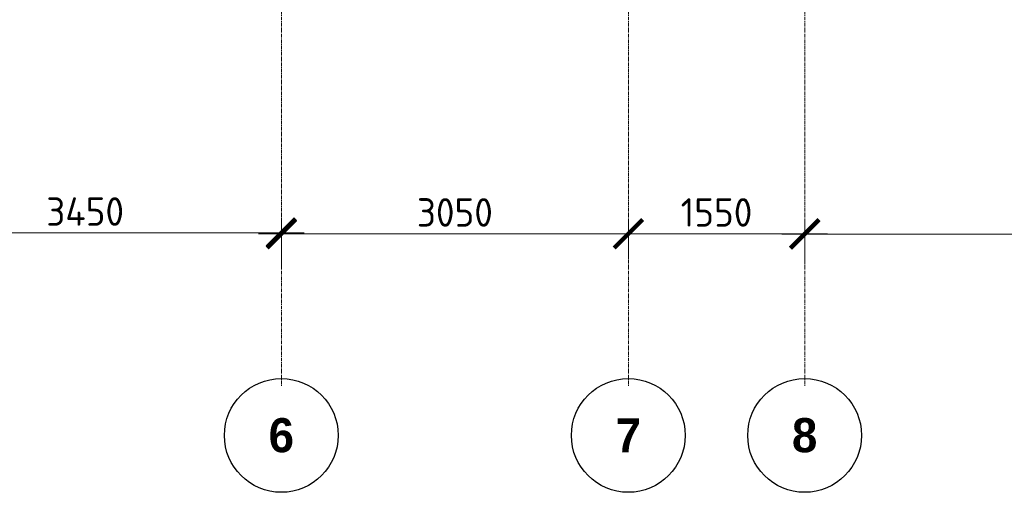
# Model space of a CAD drawing. Header units: millimetres. Extents: x 376598 to 1249954, y -318491 to -22134.
# Tile 404 of 444: x 1210495 to 1219150, y -242421 to -238267. Entities that reach past the tile are written whole.
import ezdxf

# ---------------------------------------------------------------- set-up
doc = ezdxf.new("R2010")
doc.units = ezdxf.units.MM
doc.linetypes.add('______5', pattern=[1100, 800, -100, 100, -100])
doc.linetypes.add('осевая', pattern=[50.8, 31.75, -6.35, 6.35, -6.35])
doc.layers.add('Оси', color=40, linetype='______5', lineweight=18)
doc.layers.add('РАЗМЕРЫ', color=1, linetype='Continuous', lineweight=9)
doc.styles.add('Century Gothic', font='GOTHIC.TTF')
doc.styles.add('GOST-2.304_Type-B', font='GOST_Common.ttf')
doc.dimstyles.new('СПДС', dxfattribs={"dimscale": 100, "dimtxt": 2.5, "dimasz": 2.5, "dimexe": 1.25, "dimexo": 0, "dimtad": 1, "dimdec": 0, "dimtxsty": 'GOST-2.304_Type-B', "dimblk": 'ARCHTICK', "dimcen": 2.5, "dimdle": 2, "dimadec": 0, "dimazin": 2, "dimtfac": 0.75, "dimtdec": 0, "dimtmove": 1, "dimatfit": 3, "dimfxl": 1, "dimtolj": 1, "dimarcsym": 1})

# ---------------------------------------------------------------- blocks, each defined once
blk = doc.blocks.new('NSY101')
at = {"color": 0, "linetype": 'ByBlock', "lineweight": -2}
blk.add_circle((0, 0), 50, dxfattribs=at)
blk = doc.blocks.new('_ArchTick')
at = {"color": 0, "linetype": 'ByBlock', "const_width": 0.15}
blk.add_lwpolyline([(-0.5, -0.5), (0.5, 0.5)], dxfattribs=at)
blk = doc.blocks.new('*D1384')
at = {"layer": 'DEFPOINTS', "color": 0, "lineweight": 0, "transparency": 16777216}
for p in [(491254.9, -133549.1), (487804.9, -133678.2), (491254.9, -133859)]:
    blk.add_point(p, dxfattribs=at)
at = {"layer": 'РАЗМЕРЫ', "color": 0, "lineweight": -2, "transparency": 16777216}
for p, q in [((487804.9, -133678.2), (487804.9, -133424.1)), ((491254.9, -133859), (491254.9, -133424.1)), ((487604.9, -133549.1), (491454.9, -133549.1))]:
    blk.add_line(p, q, dxfattribs=at)
at = {"layer": 'РАЗМЕРЫ', "color": 0, "lineweight": -2, "transparency": 16777216, "xscale": 250, "yscale": 250, "zscale": 250, "rotation": 180}
blk.add_blockref('_ArchTick', (487804.9, -133549.1), dxfattribs=at)
at = {"layer": 'РАЗМЕРЫ', "color": 0, "lineweight": -2, "transparency": 16777216, "xscale": 250, "yscale": 250, "zscale": 250}
blk.add_blockref('_ArchTick', (491254.9, -133549.1), dxfattribs=at)
at = {"layer": 'РАЗМЕРЫ', "color": 0, "transparency": 16777216, "insert": (489529.9, -133361.6), "char_height": 250, "attachment_point": 5, "style": 'GOST-2.304_Type-B'}
blk.add_mtext('\\A1;3450', dxfattribs=at)
blk = doc.blocks.new('*D1385')
at = {"layer": 'DEFPOINTS', "color": 0, "lineweight": 0, "transparency": 16777216}
for p in [(494304.9, -133556.8), (494304.9, -133773.7), (491254.9, -133859)]:
    blk.add_point(p, dxfattribs=at)
at = {"layer": 'РАЗМЕРЫ', "color": 0, "lineweight": -2, "transparency": 16777216}
for p, q in [((491254.9, -133859), (491254.9, -133431.8)), ((494304.9, -133773.7), (494304.9, -133431.8)), ((491054.9, -133556.8), (494504.9, -133556.8))]:
    blk.add_line(p, q, dxfattribs=at)
at = {"layer": 'РАЗМЕРЫ', "color": 0, "lineweight": -2, "transparency": 16777216, "xscale": 250, "yscale": 250, "zscale": 250, "rotation": 180}
blk.add_blockref('_ArchTick', (491254.9, -133556.8), dxfattribs=at)
at = {"layer": 'РАЗМЕРЫ', "color": 0, "lineweight": -2, "transparency": 16777216, "xscale": 250, "yscale": 250, "zscale": 250}
blk.add_blockref('_ArchTick', (494304.9, -133556.8), dxfattribs=at)
at = {"layer": 'РАЗМЕРЫ', "color": 0, "transparency": 16777216, "insert": (492779.9, -133369.3), "char_height": 250, "attachment_point": 5, "style": 'GOST-2.304_Type-B'}
blk.add_mtext('\\A1;3050', dxfattribs=at)
blk = doc.blocks.new('*D1386')
at = {"layer": 'DEFPOINTS', "color": 0, "lineweight": 0, "transparency": 16777216}
for p in [(495854.9, -133556.8), (494304.9, -133773.7), (495854.9, -133821.2)]:
    blk.add_point(p, dxfattribs=at)
at = {"layer": 'РАЗМЕРЫ', "color": 0, "lineweight": -2, "transparency": 16777216}
for p, q in [((494304.9, -133773.7), (494304.9, -133431.8)), ((495854.9, -133821.2), (495854.9, -133431.8)), ((494104.9, -133556.8), (496054.9, -133556.8))]:
    blk.add_line(p, q, dxfattribs=at)
at = {"layer": 'РАЗМЕРЫ', "color": 0, "lineweight": -2, "transparency": 16777216, "xscale": 250, "yscale": 250, "zscale": 250, "rotation": 180}
blk.add_blockref('_ArchTick', (494304.9, -133556.8), dxfattribs=at)
at = {"layer": 'РАЗМЕРЫ', "color": 0, "lineweight": -2, "transparency": 16777216, "xscale": 250, "yscale": 250, "zscale": 250}
blk.add_blockref('_ArchTick', (495854.9, -133556.8), dxfattribs=at)
at = {"layer": 'РАЗМЕРЫ', "color": 0, "transparency": 16777216, "insert": (495079.9, -133369.3), "char_height": 250, "attachment_point": 5, "style": 'GOST-2.304_Type-B'}
blk.add_mtext('\\A1;1550', dxfattribs=at)
blk = doc.blocks.new('*D1387')
at = {"layer": 'DEFPOINTS', "color": 0, "lineweight": 0, "transparency": 16777216}
for p in [(501554.9, -133560.6), (495854.9, -133821.2), (501554.9, -133840.5)]:
    blk.add_point(p, dxfattribs=at)
at = {"layer": 'РАЗМЕРЫ', "color": 0, "lineweight": -2, "transparency": 16777216}
for p, q in [((495854.9, -133821.2), (495854.9, -133435.6)), ((501554.9, -133840.5), (501554.9, -133435.6)), ((495654.9, -133560.6), (501754.9, -133560.6))]:
    blk.add_line(p, q, dxfattribs=at)
at = {"layer": 'РАЗМЕРЫ', "color": 0, "lineweight": -2, "transparency": 16777216, "xscale": 250, "yscale": 250, "zscale": 250, "rotation": 180}
blk.add_blockref('_ArchTick', (495854.9, -133560.6), dxfattribs=at)
at = {"layer": 'РАЗМЕРЫ', "color": 0, "lineweight": -2, "transparency": 16777216, "xscale": 250, "yscale": 250, "zscale": 250}
blk.add_blockref('_ArchTick', (501554.9, -133560.6), dxfattribs=at)
at = {"layer": 'РАЗМЕРЫ', "color": 0, "transparency": 16777216, "insert": (498704.9, -133373.1), "char_height": 250, "attachment_point": 5, "style": 'GOST-2.304_Type-B'}
blk.add_mtext('\\A1;5700', dxfattribs=at)
blk = doc.blocks.new('оси 2.2-2.3')
at = {"layer": 'Оси', "color": 16, "linetype": 'осевая', "lineweight": 0, "transparency": 33554687}
for p, q in [((491254.9, -104267.9), (491254.9, -134893.5)), ((494304.9, -104267.9), (494304.9, -134893.5)), ((495854.9, -104267.9), (495854.9, -134893.5))]:
    blk.add_line(p, q, dxfattribs=at)
at = {"layer": 'Оси', "color": 16, "linetype": 'Continuous', "lineweight": 25, "transparency": 33554687, "xscale": 9.999999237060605, "yscale": 9.999999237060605, "zscale": 9.999999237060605}
for p in [(491254.4, -135329.4), (494304.4, -135329.4), (495854.4, -135329.4)]:
    blk.add_blockref('NSY101', p, dxfattribs=at)
at = {"layer": 'Оси', "color": 16, "linetype": 'Continuous', "lineweight": 25, "transparency": 33554687, "char_height": 300, "width": 385, "attachment_point": 5, "style": 'Century Gothic'}
for s, insert in [('\\A1;{\\fCentury Gothic|i0|b1;\\H300.000000;\\W1.000000;\\C16;6}\\P', (491254.4, -135329.4)), ('\\A1;{\\fCentury Gothic|i0|b1;\\H300.000000;\\W1.000000;\\C16;7}\\P', (494304.4, -135329.4)), ('\\A1;{\\fCentury Gothic|i0|b1;\\H300.000000;\\W1.000000;\\C16;8}\\P', (495854.4, -135329.4))]:
    blk.add_mtext(s, dxfattribs=dict(at, insert=insert))
at = {"layer": 'РАЗМЕРЫ', "color": 1}
for base, p1, p2, picture, middle in [((491254.9, -133549.1), (487804.9, -133678.2), (491254.9, -133859), '*D1384', (489529.9, -133361.6)), ((494304.9, -133556.8), (491254.9, -133859), (494304.9, -133773.7), '*D1385', (492779.9, -133369.3)), ((495854.9, -133556.8), (494304.9, -133773.7), (495854.9, -133821.2), '*D1386', (495079.9, -133369.3)), ((501554.9, -133560.6), (495854.9, -133821.2), (501554.9, -133840.5), '*D1387', (498704.9, -133373.1))]:
    dim = blk.add_linear_dim(base=base, p1=p1, p2=p2, dimstyle='СПДС', dxfattribs=at)
    dim.commit()
    dim.dimension.update_dxf_attribs({"geometry": picture, "text_midpoint": middle})

msp = doc.modelspace()

# ---------------------------------------------------------------- block references
at = {"layer": 'РАЗМЕРЫ', "color": 1}
msp.add_blockref('оси 2.2-2.3', (721540.1, -106591.8), dxfattribs=at)

doc.saveas('drawing.dxf')
